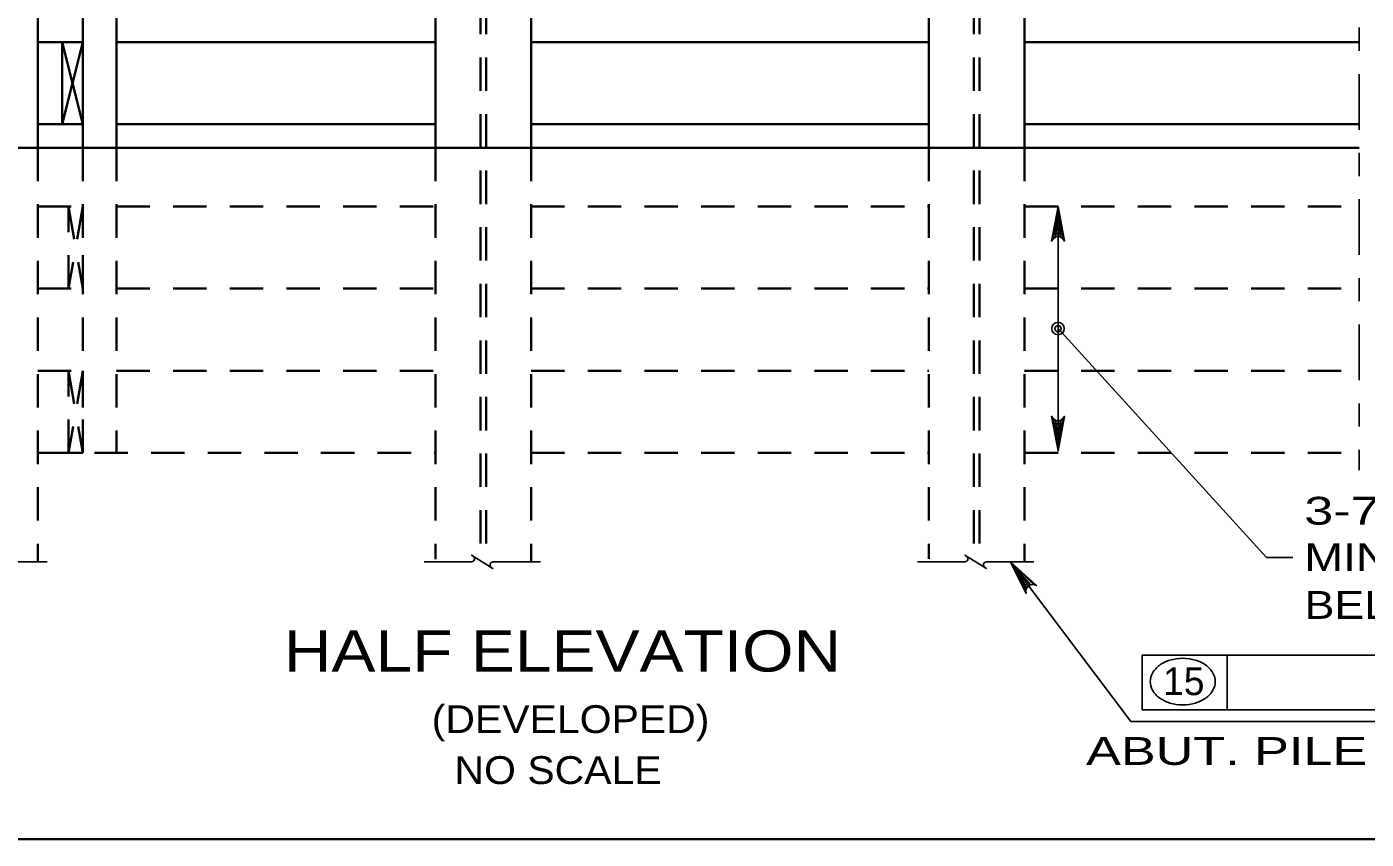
# Model space of a CAD drawing. Extents: x -6.4 to 73.1, y -66 to 0.
# Drawn here: x 42.22 to 48, y -21.25 to -17.75 of the extents above; entities that cross this region are included whole.
import ezdxf
from ezdxf.enums import TextEntityAlignment as Align

# ---------------------------------------------------------------- set-up
doc = ezdxf.new("R2010")
doc.units = 0
doc.header["$LTSCALE"] = 0.048
doc.linetypes.add('DOT_DASHED', pattern=[7.7, 5, -1.2, 0.3, -1.2])
doc.linetypes.add('MEDIUM_DASHED', pattern=[4.5, 3, -1.5])
for name, color, linetype, lineweight in [('1', 7, 'Continuous', 13), ('3', 7, 'Continuous', 35), ('4', 7, 'Continuous', 25), ('5', 7, 'Continuous', 25), ('8', 7, 'Continuous', 25)]:
    doc.layers.add(name, color=color, linetype=linetype, lineweight=lineweight)

msp = doc.modelspace()

# ---------------------------------------------------------------- hatches: boundary and pattern name
at = {"layer": '4'}
for points in [[(46.648, -18.63933), (46.68733, -18.63933), (46.66767, -18.52125)], [(46.648, -19.45725), (46.68733, -19.45725), (46.66767, -19.57542)], [(46.46267, -20.05408), (46.52583, -20.15433), (46.54158, -20.1425)]]:
    msp.add_hatch(color=256, dxfattribs=at).paths.add_polyline_path(points)

# ---------------------------------------------------------------- linework, layer by layer
at = {"layer": '1', "lineweight": 35}
msp.add_lwpolyline([(35.75, -21.25), (67.25, -21.25), (67.25, -0.75), (35.75, -0.75)], close=True, dxfattribs=at)
at = {"layer": '3'}
for p, q in [((42.46525, -16.39525), (42.46525, -18.268)), ((42.61075, -16.39525), (42.61075, -18.268)), ((42.27175, -16.51825), (42.27175, -18.268)), ((43.98458, -16.51825), (43.98458, -18.268)), ((44.39775, -16.51825), (44.39775, -18.268)), ((46.1105, -16.51825), (46.1105, -18.268)), ((46.52375, -16.51825), (46.52375, -18.268)), ((42.27175, -17.81258), (42.46525, -17.81258)), ((42.37667, -17.81258), (42.37667, -18.16692)), ((42.37667, -18.16692), (42.46525, -17.81258)), ((42.61075, -17.81258), (43.98458, -17.81258)), ((44.39775, -17.81258), (46.1105, -17.81258)), ((46.52375, -17.81258), (47.965, -17.81258)), ((42.27175, -18.16692), (42.46525, -18.16692)), ((42.61075, -18.16692), (43.98458, -18.16692)), ((44.39775, -18.16692), (46.1105, -18.16692)), ((46.52375, -18.16692), (47.965, -18.16692)), ((41.98092, -18.268), (47.965, -18.268))]:
    msp.add_line(p, q, dxfattribs=at)
at = {"layer": '3', "linetype": 'MEDIUM_DASHED'}
for p, q in [((42.27175, -18.268), (42.27175, -20.05383)), ((42.46525, -18.268), (42.46525, -19.58425)), ((42.61075, -18.268), (42.61075, -19.58425)), ((43.98458, -18.268), (43.98458, -20.043)), ((44.39775, -18.268), (44.39775, -20.05383)), ((46.1105, -18.268), (46.1105, -20.04075)), ((46.52375, -18.268), (46.52375, -20.05167)), ((42.27175, -18.52125), (42.46525, -18.52125)), ((42.46525, -18.52125), (42.40358, -18.87558)), ((42.40358, -18.87558), (42.40358, -18.52125)), ((42.61075, -18.52125), (43.98458, -18.52125)), ((44.39775, -18.52125), (46.1105, -18.52125)), ((46.52375, -18.52125), (47.965, -18.52125)), ((42.27175, -18.87558), (42.46525, -18.87558)), ((42.61075, -18.87558), (43.98458, -18.87558)), ((44.39775, -18.87558), (46.1105, -18.87558)), ((46.52375, -18.87558), (47.965, -18.87558)), ((42.27175, -19.22992), (42.46525, -19.22992)), ((42.40358, -19.58425), (42.40358, -19.22992)), ((42.40358, -19.22992), (42.46525, -19.58425)), ((42.46525, -19.22992), (42.40358, -19.58425)), ((42.46525, -19.58425), (42.46525, -19.22992)), ((42.61075, -19.22992), (43.98458, -19.22992)), ((44.39775, -19.22992), (46.1105, -19.22992)), ((46.52375, -19.22992), (47.965, -19.22992)), ((42.27175, -19.58425), (43.98458, -19.58425)), ((42.32133, -19.58425), (42.4985, -19.58425)), ((44.39775, -19.58425), (46.1105, -19.58425)), ((46.52375, -19.58425), (47.965, -19.58425))]:
    msp.add_line(p, q, dxfattribs=at)
at = {"layer": '3'}
msp.add_lwpolyline([(42.46525, -17.81258), (42.46525, -18.16692), (42.37667, -17.81258)], dxfattribs=at)
at = {"layer": '3', "linetype": 'MEDIUM_DASHED'}
msp.add_lwpolyline([(42.40358, -18.52125), (42.46525, -18.87558), (42.46525, -18.52125)], dxfattribs=at)
at = {"layer": '4', "linetype": 'DOT_DASHED'}
msp.add_line((47.965, -15.25033), (47.965, -19.65833), dxfattribs=at)
at = {"layer": '4'}
for p, q in [((46.66767, -18.52125), (46.66767, -19.57542)), ((46.66767, -19.04817), (47.56642, -20.03583)), ((46.46267, -20.05408), (46.98075, -20.74267)), ((47.56642, -20.03583), (47.67975, -20.03583)), ((47.03017, -20.45633), (48.6785, -20.45633)), ((47.03017, -20.69258), (47.03017, -20.45633)), ((47.397, -20.69258), (47.397, -20.45633)), ((48.6785, -20.69258), (47.03017, -20.69258)), ((46.98075, -20.74267), (49.93708, -20.74267))]:
    msp.add_line(p, q, dxfattribs=at)
for points in [[(46.66767, -18.52125), (46.69567, -18.67042), (46.68767, -18.65892), (46.67767, -18.653), (46.66767, -18.65125), (46.65767, -18.653), (46.64767, -18.65892), (46.63967, -18.67042), (46.66767, -18.52125), (46.64767, -18.65892), (46.65767, -18.653), (46.66767, -18.52125), (46.66767, -18.65125), (46.67767, -18.653), (46.66767, -18.52125), (46.68767, -18.65892)], [(46.66767, -19.57542), (46.63967, -19.42625), (46.64767, -19.43775), (46.65767, -19.44367), (46.66767, -19.44542), (46.67767, -19.44367), (46.68767, -19.43775), (46.69567, -19.42625), (46.66767, -19.57542), (46.68767, -19.43775), (46.67767, -19.44367), (46.66767, -19.57542), (46.66767, -19.44542), (46.65767, -19.44367), (46.66767, -19.57542), (46.64767, -19.43775)], [(46.46267, -20.05408), (46.57467, -20.15642), (46.56142, -20.15208), (46.54983, -20.15333), (46.54083, -20.158), (46.53383, -20.16533), (46.52942, -20.17608), (46.53, -20.19008), (46.46267, -20.05408), (46.52942, -20.17608), (46.53383, -20.16533), (46.46267, -20.05408), (46.54083, -20.158), (46.54983, -20.15333), (46.46267, -20.05408), (46.56142, -20.15208)]]:
    msp.add_lwpolyline(points, dxfattribs=at)
for points in [[(46.648, -18.63933), (46.68733, -18.63933), (46.66767, -18.52125)], [(46.648, -19.45725), (46.68733, -19.45725), (46.66767, -19.57542)], [(46.46267, -20.05408), (46.52583, -20.15433), (46.54158, -20.1425)]]:
    msp.add_lwpolyline(points, close=True, dxfattribs=at)
for radius in [0.02667, 0.01333]:
    msp.add_circle((46.66764, -19.04817), radius, dxfattribs=at)
for centre, radius, start, end in [((47.19141, -20.61819), 0.14646, 106.53583, 125.63164), ((47.20519, -20.66459), 0.19487, 90, 106.53583), ((47.20519, -20.66459), 0.19487, 73.46417, 90), ((47.21896, -20.61819), 0.14646, 54.36836, 73.46417), ((47.13813, -20.57018), 0.07309, 149.97668, 180), ((47.17034, -20.5888), 0.1103, 125.63164, 149.97668), ((47.24003, -20.5888), 0.1103, 30.02332, 54.36836), ((47.27224, -20.57018), 0.07309, 0, 30.02332), ((47.13813, -20.57018), 0.07309, 180, 210.02332), ((47.27224, -20.57018), 0.07309, 329.97668, 0), ((47.17034, -20.55157), 0.1103, 210.02332, 234.36836), ((47.19141, -20.52218), 0.14646, 234.36836, 253.46417), ((47.20519, -20.47577), 0.19487, 253.46417, 270), ((47.20519, -20.47577), 0.19487, 270, 286.53583), ((47.21896, -20.52218), 0.14646, 286.53583, 305.63164), ((47.24003, -20.55157), 0.1103, 305.63164, 329.97668)]:
    msp.add_arc(centre, radius, start, end, dxfattribs=at)
at = {"layer": '8', "linetype": 'MEDIUM_DASHED', "lineweight": 35}
for p, q in [((44.17942, -16.41492), (44.17942, -20.04942)), ((44.20308, -16.41492), (44.20308, -20.06425)), ((46.30542, -16.41492), (46.30542, -20.04942)), ((46.329, -16.41492), (46.329, -20.06425))]:
    msp.add_line(p, q, dxfattribs=at)
at = {"layer": '8'}
for p, q in [((42.31208, -20.05408), (42.108, -20.05408)), ((44.14075, -20.05408), (43.93683, -20.05408)), ((44.438, -20.05408), (44.234, -20.05408)), ((46.26675, -20.05408), (46.06275, -20.05408)), ((46.564, -20.05408), (46.36, -20.05408))]:
    msp.add_line(p, q, dxfattribs=at)
for points in [[(44.22717, -20.0795), (44.23292, -20.08308), (44.14058, -20.025), (44.14675, -20.02892)], [(46.35317, -20.0795), (46.35892, -20.08308), (46.2665, -20.025), (46.27275, -20.02892)]]:
    msp.add_lwpolyline(points, dxfattribs=at)
for centre, start, end in [((44.13945, -20.04046), 275.32859, 57.86724), ((44.23396, -20.06768), 90, 240), ((46.26543, -20.04046), 275.32859, 57.86724), ((46.35994, -20.06768), 90, 240)]:
    msp.add_arc(centre, 0.01364, start, end, dxfattribs=at)

# ---------------------------------------------------------------- texts
at = {"layer": '4'}
for s, width, p in [('BELOW FIN. GROUND', 1.2, (47.73042, -20.29983)), ('ABUT. PILE TIP ELEVATION (TYP.)', 1.4, (46.78883, -20.9295))]:
    msp.add_text(s, height=0.12, dxfattribs=dict(at, width=width)).set_placement(p)
for s, height, width, p in [('HALF ELEVATION', 0.1772, 1.2, (44.53242, -20.52708)), ('(DEVELOPED)', 0.12, 1.1, (44.56721, -20.79208)), ('NO SCALE', 0.12, 1.1, (44.51321, -21.01192))]:
    msp.add_text(s, height=height, dxfattribs=dict(at, width=width)).set_placement(p, align=Align.CENTER)
msp.add_text('15', height=0.12, dxfattribs=at).set_placement((47.20962, -20.62858), align=Align.CENTER)
at = {"layer": '5'}
for s, width, p in [('3-76x305 (3"x12")', 1.4, (47.72892, -19.8935)), ('MIN. LAGGING', 1.25, (47.72892, -20.0935))]:
    msp.add_text(s, height=0.12, dxfattribs=dict(at, width=width)).set_placement(p)

doc.saveas('drawing.dxf')
